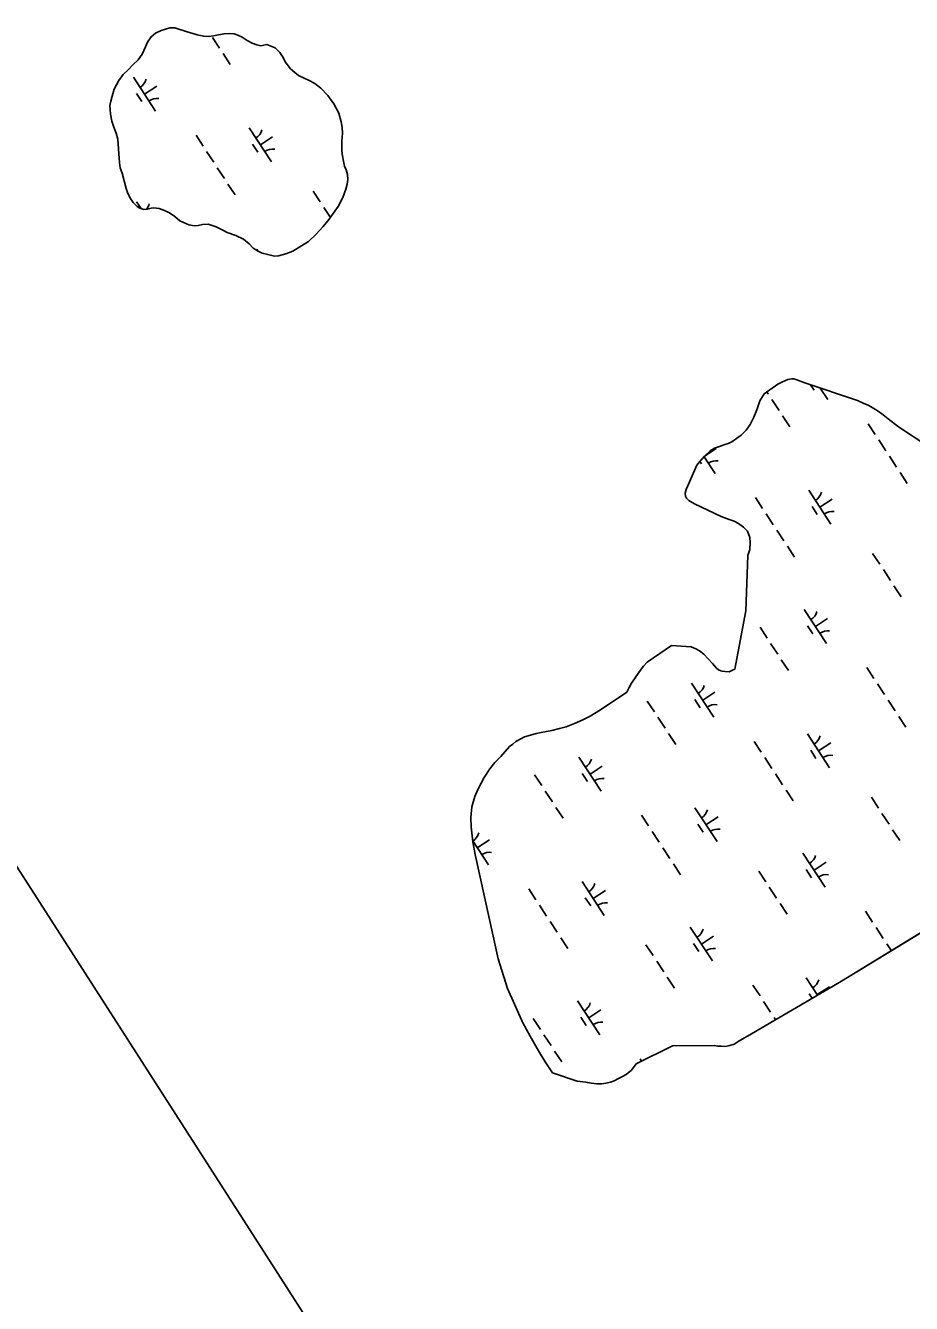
# Model space of a CAD drawing. Extents: x 3945642 to 3966284, y 206476 to 228921.
# Drawn here: x 3953314 to 3954408, y 215550 to 217128 of the extents above; entities that cross this region are included whole.
import ezdxf

# ---------------------------------------------------------------- set-up
doc = ezdxf.new("R2010")
doc.units = 0
for name, color, linetype in [('V-GRID-FRAM', 7, 'Continuous'), ('V-TOPO-SHOR', 7, 'Continuous'), ('V-WETL-SWMP', 7, 'Continuous')]:
    doc.layers.add(name, color=color, linetype=linetype)

msp = doc.modelspace()

# ---------------------------------------------------------------- linework, layer by layer
at = {"layer": 'V-GRID-FRAM'}
msp.add_lwpolyline([(3956475, 226502.1), (3964764.2, 213849), (3957669.1, 209282.6), (3949512, 222000.5), (3956475, 226502.1)], dxfattribs=at)
at = {"layer": 'V-TOPO-SHOR'}
msp.add_lwpolyline([(3954450.2, 216026.2), (3954321.7, 215947.6), (3954205.5, 215879.7), (3954196, 215874.2), (3954189.2, 215870), (3954184, 215868), (3954178.3, 215867), (3954173.7, 215867.2), (3954168.5, 215867.5), (3954165, 215868.2), (3954112.9, 215867.6), (3954068.2, 215845.7), (3954062.3, 215837.6), (3954055.9, 215832.5), (3954051.5, 215829.9), (3954046.5, 215827.4), (3954040.9, 215824.5), (3954036.6, 215823.1), (3954030.9, 215821.6), (3954025.6, 215820.8), (3954019.7, 215820.9), (3954012.8, 215821.6), (3954006.1, 215822.8), (3953995.5, 215824.2), (3953964.7, 215834.5)], dxfattribs=at)
at = {"layer": 'V-WETL-SWMP'}
for p, q in [((3953545, 217113.2), (3953553.8, 217099.9)), ((3953558.2, 217093.2), (3953566.9, 217079.8)), ((3953447.4, 217064), (3953474.8, 217022.2)), ((3953461.1, 217043.1), (3953476.2, 217053)), ((3953451.4, 217043.9), (3953457.9, 217033.9)), ((3953590.5, 217001.5), (3953617.9, 216959.6)), ((3953524.7, 216992.3), (3953533.4, 216979)), ((3953604.2, 216980.6), (3953619.2, 216990.4)), ((3953537.8, 216972.3), (3953546.6, 216958.9)), ((3953594.4, 216981.3), (3953601, 216971.3)), ((3953551, 216952.2), (3953559.8, 216938.8)), ((3953564.1, 216932.1), (3953572.9, 216918.7)), ((3953669.4, 216923.4), (3953678.1, 216910)), ((3953451.3, 216910.3), (3953457, 216901.7)), ((3953682.5, 216903.3), (3953690.7, 216890.9)), ((3954226.3, 216672.8), (3954243.2, 216685.1)), ((3954243.2, 216685.1), (3954249, 216687.7)), ((3954249, 216687.7), (3954255.5, 216690.6)), ((3954255.5, 216690.6), (3954260.2, 216691.7)), ((3954260.2, 216691.7), (3954262.8, 216691.4)), ((3954262.8, 216691.4), (3954266.7, 216690.3)), ((3954266.7, 216690.3), (3954275.4, 216686.9)), ((3954275.4, 216686.9), (3954341.4, 216664.7)), ((3954283.6, 216684.1), (3954287.9, 216677.5)), ((3954221, 216664.4), (3954226.3, 216672.8)), ((3954229.7, 216675.2), (3954231.5, 216672.5)), ((3954295.4, 216680.1), (3954304.8, 216665.9)), ((3954213.6, 216644), (3954217.3, 216653.1)), ((3954217.3, 216653.1), (3954221, 216664.4)), ((3954235.8, 216665.8), (3954244.6, 216652.4)), ((3954341.4, 216664.7), (3954348.5, 216661.5)), ((3954348.5, 216661.5), (3954355.4, 216658.4)), ((3954355.4, 216658.4), (3954361.5, 216654.9)), ((3954361.5, 216654.9), (3954366.8, 216651.5)), ((3954209.1, 216635.3), (3954213.6, 216644)), ((3954249, 216645.7), (3954257.8, 216632.3)), ((3954354.7, 216636), (3954363.4, 216622.7)), ((3954366.8, 216651.5), (3954373.3, 216646.9)), ((3954373.3, 216646.9), (3954379.4, 216642)), ((3954379.4, 216642), (3954392.1, 216632.4)), ((3954186.2, 216613.7), (3954197.9, 216621.9)), ((3954197.9, 216621.9), (3954204.2, 216628.3)), ((3954204.2, 216628.3), (3954209.1, 216635.3)), ((3954392.1, 216632.4), (3954426.9, 216609.1)), ((3954153.4, 216596.6), (3954167, 216605.5)), ((3954159.5, 216602.6), (3954165, 216605.8)), ((3954165, 216605.8), (3954171.2, 216608.1)), ((3954171.2, 216608.1), (3954176.4, 216609.9)), ((3954176.4, 216609.9), (3954181.7, 216611.8)), ((3954181.7, 216611.8), (3954186.2, 216613.7)), ((3954367.8, 216616), (3954376.6, 216602.6)), ((3954143.2, 216585), (3954146.7, 216589.4)), ((3954146.7, 216589.4), (3954152.7, 216595.9)), ((3954146.8, 216589.5), (3954148.8, 216586.4)), ((3954152.2, 216595.3), (3954165.6, 216574.7)), ((3954152.7, 216595.9), (3954159.5, 216602.6)), ((3954381, 216595.9), (3954389.7, 216582.5)), ((3954130, 216555), (3954143.2, 216585)), ((3954394.1, 216575.8), (3954402.9, 216562.4)), ((3954128.6, 216550.2), (3954130, 216555)), ((3954129, 216546.6), (3954128.6, 216550.2)), ((3954130.2, 216544.2), (3954129, 216546.6)), ((3954133.4, 216541.3), (3954130.2, 216544.2)), ((3954140.4, 216537.1), (3954133.4, 216541.3)), ((3954215.5, 216544.9), (3954224.3, 216531.5)), ((3954281.3, 216554), (3954308.7, 216512.2)), ((3954295, 216533.1), (3954310.1, 216543)), ((3954173.1, 216521.5), (3954140.4, 216537.1)), ((3954285.3, 216533.9), (3954291.8, 216523.9)), ((3954182.9, 216518), (3954173.1, 216521.5)), ((3954189.3, 216515.6), (3954182.9, 216518)), ((3954194.6, 216513), (3954189.3, 216515.6)), ((3954200.6, 216508.5), (3954194.6, 216513)), ((3954228.7, 216524.8), (3954237.4, 216511.4)), ((3954205.6, 216503.4), (3954200.6, 216508.5)), ((3954208.7, 216495.6), (3954205.6, 216503.4)), ((3954209.1, 216489.2), (3954208.7, 216495.6)), ((3954241.8, 216504.7), (3954250.6, 216491.4)), ((3954206.2, 216473.5), (3954208.5, 216480.8)), ((3954208.5, 216480.8), (3954209.1, 216489.2)), ((3954255, 216484.7), (3954263.7, 216471.3)), ((3954203.8, 216405), (3954206.2, 216473.5)), ((3954360.2, 216475.9), (3954369, 216462.6)), ((3954373.4, 216455.9), (3954382.1, 216442.5)), ((3954386.5, 216435.8), (3954395.3, 216422.4)), ((3954190.1, 216332.9), (3954203.8, 216405)), ((3954275.8, 216406.6), (3954303.2, 216364.8)), ((3954221.1, 216384.8), (3954229.8, 216371.4)), ((3954279.7, 216386.5), (3954286.3, 216376.5)), ((3954289.5, 216385.7), (3954304.5, 216395.6)), ((3954081.8, 216341.8), (3954112, 216362)), ((3954112, 216362), (3954136.2, 216360.4)), ((3954136.2, 216360.4), (3954141.8, 216358.2)), ((3954141.8, 216358.2), (3954146.2, 216355.5)), ((3954146.2, 216355.5), (3954151.8, 216351.3)), ((3954234.2, 216364.7), (3954243, 216351.3)), ((3954074.5, 216332.8), (3954077.4, 216336.7)), ((3954077.4, 216336.7), (3954081.8, 216341.8)), ((3954151.8, 216351.3), (3954162.5, 216339.8)), ((3954162.5, 216339.8), (3954167.2, 216334)), ((3954247.4, 216344.6), (3954256.1, 216331.3)), ((3954062.5, 216315.5), (3954066.8, 216322.4)), ((3954066.8, 216322.4), (3954070.5, 216327.7)), ((3954070.5, 216327.7), (3954074.5, 216332.8)), ((3954167.2, 216334), (3954169.7, 216332.3)), ((3954169.7, 216332.3), (3954172.7, 216331.1)), ((3954172.7, 216331.1), (3954174.5, 216330.6)), ((3954174.5, 216330.6), (3954178.1, 216330)), ((3954178.1, 216330), (3954183, 216329.8)), ((3954183, 216329.8), (3954187.3, 216331.6)), ((3954187.3, 216331.6), (3954190.1, 216332.9)), ((3954353, 216335), (3954361.8, 216321.6)), ((3954024.3, 216282.9), (3954056.7, 216304.6)), ((3954056.7, 216304.6), (3954059.6, 216310.3)), ((3954059.6, 216310.3), (3954062.5, 216315.5)), ((3954136.6, 216315.5), (3954164, 216273.7)), ((3954366.2, 216314.9), (3954375, 216301.5)), ((3954081.9, 216293.6), (3954090.7, 216280.3)), ((3954140.6, 216295.4), (3954147.2, 216285.3)), ((3954150.3, 216294.6), (3954165.4, 216304.4)), ((3954379.3, 216294.8), (3954388.1, 216281.4)), ((3954002.5, 216270.3), (3954011.4, 216274.9)), ((3954011.4, 216274.9), (3954024.3, 216282.9)), ((3954095.1, 216273.6), (3954103.9, 216260.2)), ((3954392.5, 216274.7), (3954401.3, 216261.4)), ((3953964.1, 216257.2), (3953973.7, 216259.8)), ((3953973.7, 216259.8), (3953981.6, 216261.9)), ((3953981.6, 216261.9), (3953991.9, 216265.8)), ((3953991.9, 216265.8), (3954002.5, 216270.3)), ((3953915.8, 216240.5), (3953919.7, 216243.6)), ((3953919.7, 216243.6), (3953925.7, 216247.1)), ((3953925.7, 216247.1), (3953930.5, 216249.4)), ((3953930.5, 216249.4), (3953937.9, 216251.6)), ((3953937.9, 216251.6), (3953944.5, 216253.4)), ((3953944.5, 216253.4), (3953950.9, 216254.7)), ((3953950.9, 216254.7), (3953957.5, 216255.8)), ((3953957.5, 216255.8), (3953964.1, 216257.2)), ((3954108.2, 216253.5), (3954117, 216240.1)), ((3954213.9, 216243.8), (3954222.7, 216230.4)), ((3954279.7, 216252.9), (3954307.1, 216211.1)), ((3954293.4, 216232), (3954308.5, 216241.9)), ((3953901.2, 216225), (3953911.8, 216237.4)), ((3953911.8, 216237.4), (3953915.8, 216240.5)), ((3954283.7, 216232.8), (3954290.2, 216222.8)), ((3953887.6, 216209.8), (3953893.6, 216217.7)), ((3953893.6, 216217.7), (3953901.2, 216225)), ((3953997.5, 216224.3), (3954024.9, 216182.5)), ((3954011.2, 216203.4), (3954026.2, 216213.3)), ((3954227.1, 216223.7), (3954235.8, 216210.4)), ((3953873.1, 216185.3), (3953880.5, 216199.3)), ((3953880.5, 216199.3), (3953887.6, 216209.8)), ((3953942.8, 216202.5), (3953951.6, 216189.1)), ((3954001.4, 216204.2), (3954008, 216194.2)), ((3954240.2, 216203.7), (3954249, 216190.3)), ((3953868.9, 216175.8), (3953873.1, 216185.3)), ((3953955.9, 216182.4), (3953964.7, 216169)), ((3954253.4, 216183.6), (3954262.1, 216170.2)), ((3953864.1, 216149.9), (3953865.4, 216163.1)), ((3953865.4, 216163.1), (3953868.9, 216175.8)), ((3954358.6, 216174.9), (3954367.4, 216161.5)), ((3953864.3, 216138.2), (3953864.1, 216149.9)), ((3953969.1, 216162.3), (3953977.9, 216149)), ((3954074.8, 216152.7), (3954083.5, 216139.3)), ((3954140.6, 216161.8), (3954168, 216120)), ((3954154.3, 216140.9), (3954169.3, 216150.7)), ((3954371.7, 216154.8), (3954380.5, 216141.4)), ((3953866.5, 216119.6), (3953864.3, 216138.2)), ((3954087.9, 216132.6), (3954096.7, 216119.2)), ((3954144.5, 216141.7), (3954151.1, 216131.6)), ((3954384.9, 216134.7), (3954393.7, 216121.3)), ((3953866.4, 216120.9), (3953885.7, 216091.4)), ((3953869.4, 216104.1), (3953866.5, 216119.6)), ((3953872, 216112.3), (3953887.1, 216122.1)), ((3953897.9, 215975.1), (3953869.4, 216104.1)), ((3954101.1, 216112.5), (3954109.8, 216099.1)), ((3954274.1, 216105.6), (3954301.5, 216063.7)), ((3954114.2, 216092.4), (3954123, 216079.1)), ((3954219.5, 216083.7), (3954228.2, 216070.3)), ((3954278.1, 216085.4), (3954284.7, 216075.4)), ((3954287.8, 216084.7), (3954302.9, 216094.5)), ((3954001.4, 216070.6), (3954028.8, 216028.8)), ((3953935.6, 216061.5), (3953944.4, 216048.1)), ((3954015.1, 216049.7), (3954030.2, 216059.6)), ((3954232.6, 216063.7), (3954241.4, 216050.3)), ((3953948.8, 216041.4), (3953957.5, 216028.1)), ((3954005.4, 216050.5), (3954012, 216040.5)), ((3954245.8, 216043.6), (3954254.5, 216030.2)), ((3953961.9, 216021.4), (3953970.7, 216008)), ((3954450.2, 216026.2), (3954321.7, 215947.6)), ((3954351.4, 216033.9), (3954360.2, 216020.5)), ((3954135, 216014.4), (3954162.4, 215972.6)), ((3954364.6, 216013.8), (3954373.3, 216000.4)), ((3953975.1, 216001.3), (3953983.8, 215987.9)), ((3954080.3, 215992.6), (3954089.1, 215979.2)), ((3954139, 215994.3), (3954145.5, 215984.3)), ((3954148.7, 215993.5), (3954163.8, 216003.4)), ((3954377.7, 215993.7), (3954383.3, 215985.3)), ((3953909.4, 215938.7), (3953897.9, 215975.1)), ((3954093.5, 215972.5), (3954102.2, 215959.1)), ((3954106.6, 215952.4), (3954115.4, 215939)), ((3954321.7, 215947.6), (3954205.5, 215879.7)), ((3954212.3, 215942.7), (3954221.1, 215929.4)), ((3954278.1, 215951.9), (3954292.2, 215930.4)), ((3953928.3, 215896.2), (3953909.4, 215938.7)), ((3954282, 215931.8), (3954285.5, 215926.5)), ((3954291.8, 215931), (3954306.8, 215940.8)), ((3953995.9, 215923.3), (3954023.3, 215881.4)), ((3954009.6, 215902.4), (3954024.6, 215912.2)), ((3954225.4, 215922.7), (3954234.2, 215909.3)), ((3953937.1, 215879.9), (3953928.3, 215896.2)), ((3953941.2, 215901.4), (3953949.9, 215888)), ((3953999.8, 215903.1), (3954006.4, 215893.1)), ((3954238.6, 215902.6), (3954240.3, 215900)), ((3953947.7, 215861.5), (3953937.1, 215879.9)), ((3953954.3, 215881.3), (3953963.1, 215868)), ((3954205.5, 215879.7), (3954196, 215874.2)), ((3954112.9, 215867.6), (3954068.2, 215845.7)), ((3954165, 215868.2), (3954112.9, 215867.6)), ((3954168.5, 215867.5), (3954165, 215868.2)), ((3954173.7, 215867.2), (3954168.5, 215867.5)), ((3954178.3, 215867), (3954173.7, 215867.2)), ((3954184, 215868), (3954178.3, 215867)), ((3954189.2, 215870), (3954184, 215868)), ((3954196, 215874.2), (3954189.2, 215870)), ((3953955.7, 215848), (3953947.7, 215861.5)), ((3953964.7, 215834.5), (3953955.7, 215848)), ((3953967.5, 215861.3), (3953976.2, 215847.9)), ((3954073.1, 215851.6), (3954074.9, 215849)), ((3953995.5, 215824.2), (3953964.7, 215834.5)), ((3954055.9, 215832.5), (3954051.5, 215829.9)), ((3954062.3, 215837.6), (3954055.9, 215832.5)), ((3954068.2, 215845.7), (3954062.3, 215837.6)), ((3954006.1, 215822.8), (3953995.5, 215824.2)), ((3954012.8, 215821.6), (3954006.1, 215822.8)), ((3954019.7, 215820.9), (3954012.8, 215821.6)), ((3954025.6, 215820.8), (3954019.7, 215820.9)), ((3954030.9, 215821.6), (3954025.6, 215820.8)), ((3954036.6, 215823.1), (3954030.9, 215821.6)), ((3954040.9, 215824.5), (3954036.6, 215823.1)), ((3954046.5, 215827.4), (3954040.9, 215824.5)), ((3954051.5, 215829.9), (3954046.5, 215827.4))]:
    msp.add_line(p, q, dxfattribs=at)
for points in [[(3953612.3, 217104.3), (3953622.5, 217100.5), (3953625.5, 217097.6), (3953628.2, 217094.4), (3953631.5, 217089.6), (3953635.1, 217082.8), (3953638.4, 217077.9), (3953641.5, 217074.4), (3953646.6, 217069.8), (3953651.2, 217066.2), (3953658.3, 217062.9), (3953663.5, 217060.5), (3953671.5, 217056.3), (3953679, 217050.4), (3953687.6, 217041.6), (3953695, 217031.2), (3953700.9, 217019.8), (3953704.1, 217009), (3953705.3, 217001.8), (3953705.5, 216994.8), (3953704.6, 216984.9), (3953704.6, 216973), (3953705.4, 216967), (3953706.9, 216960.4), (3953708.2, 216954.2), (3953709.9, 216949.7), (3953711.6, 216943.9), (3953712.2, 216937.5), (3953711.2, 216931.8), (3953709.6, 216925.6), (3953705.8, 216915.3), (3953700.3, 216904.5), (3953694.2, 216895.8), (3953687.8, 216886.9), (3953681.2, 216879.4), (3953672.5, 216869.6), (3953663.4, 216861.3), (3953644.2, 216849.3), (3953635.7, 216846.1), (3953626.5, 216843.5), (3953621.6, 216843.1), (3953613.2, 216844.9), (3953606.5, 216846.9), (3953600.5, 216849.6), (3953595.4, 216853.1), (3953590.5, 216858.3), (3953583.4, 216864.1), (3953573.9, 216868.5), (3953563.3, 216872.3), (3953557.6, 216875), (3953549.7, 216879.4), (3953539.8, 216882.4), (3953532.7, 216882), (3953527.4, 216880.8), (3953522.9, 216880.4), (3953516, 216881.7), (3953504.7, 216886.8), (3953498.6, 216891.8), (3953492.1, 216896.7), (3953485.9, 216899.5), (3953479.2, 216901.7), (3953472.8, 216902.7), (3953469.4, 216902.1), (3953464.5, 216901), (3953460.4, 216900.8), (3953455.3, 216902.1), (3953452, 216904.4), (3953446.9, 216909.4), (3953443.7, 216914.2), (3953440.5, 216920.5), (3953438.6, 216926.7), (3953433.4, 216945.5), (3953431.2, 216952.2), (3953430, 216958.5), (3953429.2, 216969.6), (3953429, 216975.7), (3953428.1, 216987.5), (3953426.1, 216995), (3953423.3, 217002.3), (3953420.8, 217009.6), (3953419.2, 217018.5), (3953418.2, 217028.9), (3953419.4, 217034.5), (3953421.1, 217040.6), (3953423.6, 217049.1), (3953429.5, 217060.1), (3953434.9, 217067.3), (3953441.3, 217073.7), (3953446.8, 217079.4), (3953453.2, 217085.5), (3953458, 217092.5), (3953462.4, 217101.4), (3953464.9, 217107.4), (3953469.2, 217114), (3953474.8, 217118.6), (3953481.5, 217121.9), (3953486.8, 217123.5), (3953492.4, 217124.8), (3953498.6, 217125.2), (3953515, 217119.8), (3953519.5, 217118.5)], [(3953519.5, 217118.5), (3953526.1, 217116.5), (3953534.2, 217114.6), (3953540, 217114.4), (3953546.4, 217115.2), (3953552.5, 217116.4), (3953559.4, 217117.7), (3953565.6, 217118.2), (3953571.6, 217117.5), (3953576.5, 217116.1), (3953581.7, 217113.4), (3953588, 217109.4), (3953593.9, 217106.2), (3953599.8, 217104), (3953604.6, 217102.9), (3953612.3, 217104.3)]]:
    msp.add_lwpolyline(points, dxfattribs=at)
for centre, start, end in [((3953446.2, 217066.3), 302.4575, 344.0011), ((3953476.4, 217020.1), 82.4574, 124.0011), ((3953589.2, 217003.8), 302.4575, 344.0011), ((3953619.5, 216957.6), 82.4574, 124.0011), ((3953450.1, 216912.6), 318.3177, 344.0011), ((3953583.7, 216856.4), 338.1072, 344.0011), ((3954306.4, 216663.8), 118.6272, 124.0011), ((3954167.3, 216572.7), 82.4574, 124.0011), ((3954280.1, 216556.3), 302.4575, 344.0011), ((3954310.3, 216510.1), 82.4574, 124.0011), ((3954274.5, 216409), 302.4575, 344.0011), ((3954304.8, 216362.7), 82.4574, 124.0011), ((3954135.4, 216317.8), 302.4575, 344.0011), ((3954165.7, 216271.6), 82.4574, 124.0011), ((3954278.5, 216255.3), 302.4575, 344.0011), ((3954308.7, 216209.1), 82.4574, 124.0011), ((3953996.2, 216226.7), 302.4575, 344.0011), ((3954026.5, 216180.4), 82.4574, 124.0011), ((3954139.3, 216164.1), 302.4575, 344.0011), ((3954169.6, 216117.9), 82.4574, 124.0011), ((3953857.1, 216135.5), 302.4575, 344.0011), ((3953887.4, 216089.3), 82.4574, 124.0011), ((3954272.9, 216107.9), 302.4575, 344.0011), ((3954000.2, 216073), 302.4575, 344.0011), ((3954303.2, 216061.7), 82.4574, 124.0011), ((3954030.5, 216026.8), 82.4574, 124.0011), ((3954133.8, 216016.7), 302.4575, 344.0011), ((3954164, 215970.5), 82.4574, 124.0011), ((3954276.8, 215954.2), 302.4575, 344.0011), ((3953994.6, 215925.6), 302.4575, 344.0011), ((3954024.9, 215879.4), 82.4574, 124.0011)]:
    msp.add_arc(centre, 17.6, start, end, dxfattribs=at)

doc.saveas('drawing.dxf')
